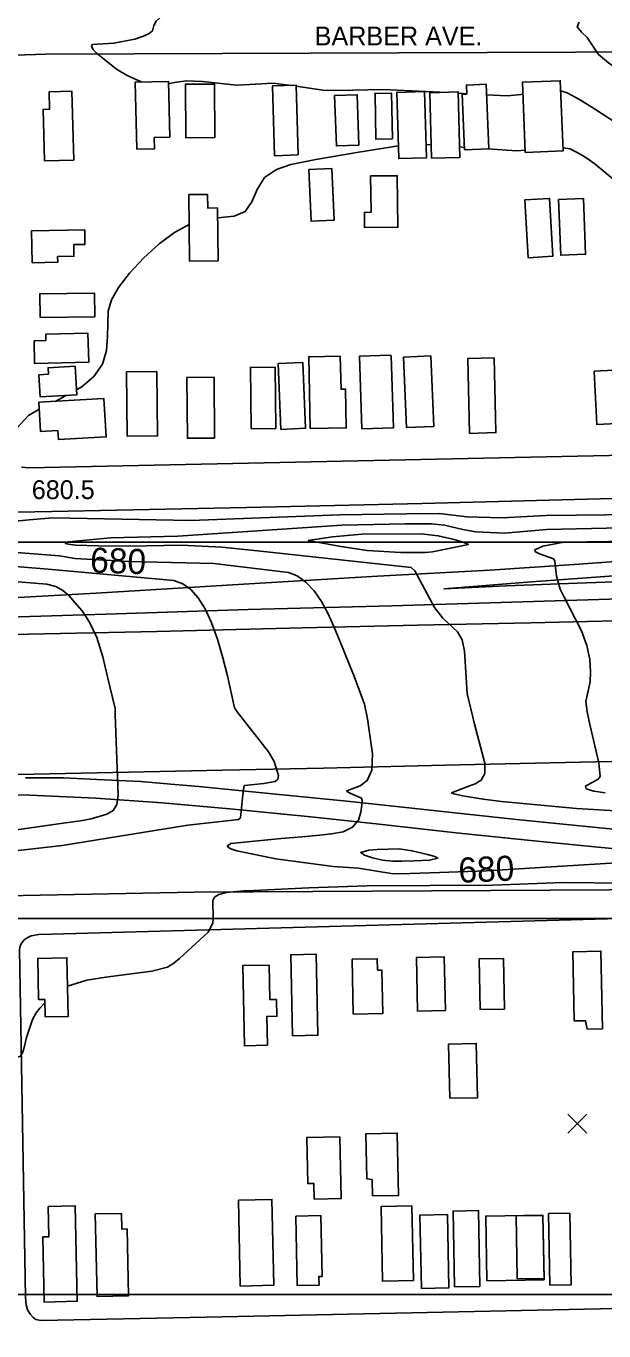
# Model space of a CAD drawing. Extents: x 79600 to 91800, y 75600 to 84400.
# Drawn here: x 83366 to 83827, y 79671 to 80712 of the extents above; entities that cross this region are included whole.
import ezdxf

# ---------------------------------------------------------------- set-up
doc = ezdxf.new("R2010")
doc.units = 0
for name, color, linetype in [('080-085$0$BLDG', 7, 'Continuous'), ('080-085$0$GRID', 7, 'Continuous'), ('080-085$0$INTER', 7, 'Continuous'), ('080-085$0$ROAD', 7, 'Continuous'), ('080-085$0$SPOTMARK', 7, 'Continuous'), ('080-085$0$TI_BORDER', 7, 'Continuous'), ('084-085$0$BLDG', 7, 'Continuous'), ('084-085$0$GRID', 7, 'Continuous'), ('084-085$0$INDEX', 7, 'Continuous'), ('084-085$0$INDXLBL', 7, 'Continuous'), ('084-085$0$INTER', 7, 'Continuous'), ('084-085$0$INTERSTATE', 7, 'Continuous'), ('084-085$0$ROAD', 7, 'Continuous'), ('084-085$0$ROAD-NAME', 7, 'Continuous'), ('084-085$0$SPOTS', 7, 'Continuous'), ('084-085$0$TI_BORDER', 7, 'Continuous')]:
    doc.layers.add(name, color=color, linetype=linetype)

# ---------------------------------------------------------------- blocks, each defined once
blk = doc.blocks.new('080-085$0$SPOTS')
at = {"layer": '080-085$0$SPOTMARK'}
for p, q in [((-0.5, -0.5), (0.5, 0.5)), ((-0.5, 0.5), (0.5, -0.5))]:
    blk.add_line(p, q, dxfattribs=at)

msp = doc.modelspace()

# ---------------------------------------------------------------- linework, layer by layer
at = {"layer": '080-085$0$BLDG'}
for points in [[(83579, 79906.5), (83577.6, 79971.1), (83597.9, 79971.5), (83599.3, 79906.9)], [(83813.9, 79911.8), (83812.6, 79918.5), (83803.7, 79918.3), (83802.7, 79973.5), (83825, 79974), (83826.2, 79912)], [(83381.7, 79921.5), (83381.4, 79935.4), (83376.5, 79935.3), (83375.8, 79968.2), (83399.1, 79968.7), (83400.1, 79921.9)], [(83559, 79898.9), (83558.5, 79921.9), (83566.5, 79922), (83566.2, 79935.4), (83560.9, 79935.3), (83560.3, 79962.8), (83539.3, 79962.4), (83540.6, 79898.5)], [(83627.5, 79923.7), (83626.6, 79967.5), (83646.6, 79967.9), (83646.8, 79958.8), (83650.3, 79958.9), (83651, 79924.2)], [(83678.7, 79926.2), (83677.8, 79968.8), (83700, 79969.3), (83700.9, 79926.7)], [(83748.1, 79927.8), (83747.3, 79968.1), (83728, 79967.7), (83728.7, 79927.4)], [(83704.4, 79856.6), (83703.5, 79899.9), (83725.6, 79900.4), (83726.5, 79857)], [(83596.2, 79776.2), (83595.9, 79788.7), (83591.2, 79788.6), (83590.4, 79825.3), (83616.7, 79825.8), (83617.7, 79776.6)], [(83642.7, 79778.7), (83642.4, 79791.9), (83638.3, 79792.5), (83637.6, 79828.3), (83662.6, 79828.8), (83663.6, 79779.2)], [(83535.8, 79775.3), (83562.5, 79775.9), (83564, 79707.5), (83537.2, 79706.9)], [(83384.1, 79770.3), (83384.6, 79746.1), (83379.7, 79746), (83380.8, 79694.1), (83407.3, 79694.7), (83405.7, 79770.8)], [(83447.1, 79752.4), (83442.8, 79752.3), (83442.5, 79764.8), (83421.7, 79764.4), (83423.1, 79698.5), (83448.2, 79699.1)], [(83581.7, 79762.6), (83582.8, 79707.2), (83600.2, 79707.6), (83600.1, 79714.5), (83602.6, 79714.5), (83601.6, 79763.1)], [(83674.2, 79770.8), (83675.4, 79711.2), (83650.8, 79710.7), (83649.6, 79770.3)], [(83702.5, 79763.9), (83703.7, 79705.5), (83681.8, 79705), (83680.6, 79763.4)], [(83708.3, 79706.3), (83707.1, 79766.6), (83727.4, 79767), (83728.5, 79706.6)], [(83734.1, 79711.1), (83733.1, 79762.7), (83778.6, 79763.5), (83779.6, 79711.9)], [(83758.3, 79712.6), (83757.4, 79762.8), (83778.6, 79763.2), (83779.6, 79713)], [(83784.3, 79707.5), (83783.3, 79764.7), (83800.1, 79765), (83801.2, 79707.8)]]:
    msp.add_lwpolyline(points, close=True, dxfattribs=at)
at = {"layer": '080-085$0$GRID'}
msp.add_line((85000, 80000), (80000, 80000), dxfattribs=at)
at = {"layer": '080-085$0$INTER'}
for points in [[(83515.7, 80000), (83515.4, 79996.3), (83511.6, 79989), (83488.9, 79968.2), (83484.2, 79964.3), (83479.2, 79961.3), (83466.8, 79957.9), (83430, 79953.3), (83414.8, 79950.9), (83399.6, 79945.9)], [(83381.4, 79932.8), (83377.4, 79928.6), (83374.5, 79924.8), (83371.5, 79919.5), (83366.8, 79905), (83365.1, 79898.3), (83363.9, 79893.4), (83362, 79890.2), (83345.1, 79885.4), (83337.7, 79882.2), (83321.9, 79865.3), (83318.2, 79862.4), (83315, 79861.4), (83309.7, 79863)]]:
    msp.add_lwpolyline(points, dxfattribs=at)
at = {"layer": '080-085$0$ROAD'}
msp.add_lwpolyline([(83975.3, 79692), (83510.3, 79682), (83378.2, 79679.5), (83374.2, 79680.3), (83372.2, 79681.7), (83370, 79684.3), (83367.7, 79687.8), (83366.6, 79692), (83365.9, 79698), (83361.1, 79975.3), (83361.8, 79978.1), (83363.1, 79980.5), (83364.9, 79982.9), (83367.4, 79984.5), (83370.5, 79986.1), (83376.6, 79987.3), (83386.8, 79987.4), (83839.8, 80000)], dxfattribs=at)
at = {"layer": '080-085$0$TI_BORDER'}
msp.add_lwpolyline([(79700, 80300), (86700, 80300), (86700, 75700), (79700, 75700)], close=True, dxfattribs=at)
at = {"layer": '084-085$0$BLDG'}
for points in [[(83764.6, 80610.9), (83794.8, 80612.1), (83792.6, 80668.1), (83762.4, 80667)], [(83381.1, 80604.2), (83380, 80645.3), (83385.2, 80645.4), (83384.9, 80659.3), (83403, 80659.8), (83404.5, 80604.8)], [(83481, 80623.1), (83468.7, 80622.8), (83468.9, 80613.9), (83454.9, 80613.6), (83453.6, 80667), (83480, 80667.6)], [(83493.9, 80622.7), (83493.6, 80665.4), (83516.8, 80665.5), (83517.1, 80622.9)], [(83583.6, 80608.9), (83581.9, 80664.6), (83562.9, 80664), (83564.6, 80608.3)], [(83644.3, 80658), (83644.8, 80657.5), (83645.4, 80621.6), (83658.7, 80621.8), (83658, 80658.2)], [(83684.4, 80659.5), (83686, 80606.7), (83663.8, 80606), (83662.2, 80658.8)], [(83689.8, 80606.4), (83712.5, 80607), (83711, 80659.3), (83688.4, 80658.6)], [(83718, 80657.5), (83717.7, 80664.7), (83733.5, 80665.3), (83735.6, 80613.9), (83716.2, 80613.1), (83714.3, 80657.3)], [(83631.9, 80616.8), (83630.6, 80657), (83612.6, 80656.4), (83614, 80616.2)], [(83610.4, 80598.1), (83612.2, 80556.8), (83593.8, 80556), (83592, 80597.3)], [(83641.3, 80592.2), (83641.6, 80563.2), (83636.4, 80563.1), (83636.5, 80551), (83663.1, 80551.3), (83662.6, 80592.4)], [(83511.3, 80577.5), (83511.4, 80566.6), (83519.2, 80566.7), (83519.6, 80524.5), (83496.9, 80524.3), (83496.4, 80577.4)], [(83764.3, 80573.2), (83766.9, 80527), (83786.6, 80528.1), (83784, 80574.3)], [(83791.2, 80573.4), (83792.9, 80528.9), (83812.8, 80529.7), (83811.1, 80574.2)], [(83413.2, 80549.3), (83413.4, 80537.6), (83404.5, 80537.4), (83404.6, 80528.1), (83391.6, 80527.9), (83391.7, 80523.3), (83371.4, 80522.9), (83370.9, 80548.5)], [(83377.6, 80479.4), (83421.3, 80479.8), (83421.1, 80498.7), (83377.4, 80498.2)], [(83372.8, 80460.7), (83382.2, 80461), (83382.1, 80465.9), (83415.8, 80466.7), (83416.4, 80443.6), (83373.2, 80442.5)], [(83376.6, 80433.7), (83384.3, 80434.1), (83384, 80439.2), (83405.6, 80440.4), (83407, 80417.7), (83377.7, 80416)], [(83565.2, 80439.8), (83565.8, 80390.9), (83546.1, 80390.6), (83545.4, 80439.5)], [(83587.1, 80443.4), (83589.3, 80391), (83569.7, 80390.1), (83567.5, 80442.5)], [(83617.1, 80448.5), (83617.7, 80422.1), (83621.3, 80422.2), (83621.9, 80391.3), (83593.2, 80390.7), (83592, 80448)], [(83656.9, 80449.2), (83657.6, 80448.6), (83659.5, 80391.3), (83634.4, 80390.4), (83632.5, 80448.4)], [(83689.4, 80448.6), (83691.6, 80392.4), (83669.8, 80391.5), (83667.6, 80447.7)], [(83739.8, 80447.1), (83741.3, 80387.5), (83720.2, 80386.9), (83718.8, 80446.6)], [(83446.6, 80435.9), (83447.2, 80384.6), (83471.3, 80384.9), (83470.7, 80436.2)], [(83516.4, 80431.6), (83516.7, 80383.1), (83495.1, 80383), (83494.8, 80431.4)], [(83819.5, 80436.5), (83821.7, 80394), (83837.7, 80394.8), (83835.6, 80437.3)], [(83391.9, 80389.2), (83392.3, 80381.9), (83430.4, 80384.1), (83428.6, 80414.7), (83376.7, 80411.7), (83378, 80388.3)]]:
    msp.add_lwpolyline(points, close=True, dxfattribs=at)
at = {"layer": '084-085$0$GRID'}
msp.add_line((85000, 80000), (80000, 80000), dxfattribs=at)
at = {"layer": '084-085$0$INDEX'}
for p, q in [((83689.5, 80617.1), (83685.6, 80617.4)), ((83716.1, 80615), (83712.2, 80615.3)), ((83398.4, 80417.2), (83389.7, 80412.4))]:
    msp.add_line(p, q, dxfattribs=at)
for points in [[(83663.5, 80616.3), (83632, 80611.1), (83597.7, 80605.2), (83577.7, 80601.4), (83566.1, 80597.4), (83556.6, 80590.9), (83550.7, 80581.5), (83546.5, 80571.5), (83541.1, 80563.8), (83532.4, 80560.2), (83519.3, 80558.7)], [(83764.5, 80612.7), (83757.9, 80612.2), (83734.2, 80613.8)], [(83847.2, 80579.3), (83843.5, 80582.5), (83820.4, 80601.5), (83813.8, 80606.3), (83809.1, 80609.4), (83800.6, 80613.8), (83794.7, 80614.7)], [(83496.6, 80553.6), (83484.8, 80547.2), (83472.6, 80538.1), (83460.3, 80526.8), (83449, 80514.7), (83440.1, 80503.2), (83434.6, 80493.4), (83432, 80484.4), (83431.3, 80464.4), (83430.6, 80453.1), (83427.4, 80442.1), (83420.5, 80432.3), (83410.9, 80424), (83406.7, 80421.7)], [(83377, 80406.3), (83368.4, 80401.1), (83355.7, 80387.3), (83350.1, 80381.7), (83343.8, 80378.6), (83337.4, 80377.3), (83332, 80377), (83328.1, 80377), (83325.5, 80378.1), (83320.9, 80386.7), (83313.9, 80408.5), (83309.2, 80421.8), (83306, 80428.9), (83301.3, 80436.5), (83294.3, 80444.1), (83284.6, 80451.7), (83273.3, 80458.5), (83262.2, 80463.9), (83240, 80471.1)], [(83328, 80313.9), (83368.9, 80318), (83387.9, 80319.6), (83497.8, 80317.4), (83616.7, 80322), (83669.8, 80322.7), (83695.9, 80322.9), (83718, 80320.2), (83746.2, 80319.6), (83781, 80321.5), (83878.6, 80322.4)], [(83867.4, 80046.3), (83733.6, 80038), (83696.2, 80036.6), (83672.8, 80035.9), (83659.4, 80035.6), (83631.7, 80040.1), (83611.3, 80041.4), (83565.8, 80047.5), (83534.5, 80054), (83529.9, 80055.5), (83527.9, 80056.7), (83527.1, 80058), (83529.9, 80059.7), (83570, 80063.9), (83586.6, 80065.2), (83600.8, 80066.5), (83610.1, 80067.4), (83619.4, 80069.2), (83626.9, 80072.8), (83631.5, 80078.4), (83633.6, 80084.9), (83634.3, 80090.5), (83634.6, 80094), (83634.1, 80095.9), (83625.5, 80099.7), (83622.8, 80100.9), (83622.2, 80101.9), (83633, 80105.9), (83638.6, 80110), (83642.2, 80118.2), (83642.7, 80131.2), (83638.8, 80159.1), (83636.4, 80171), (83627.9, 80193.9), (83616.9, 80220.7), (83612, 80232.8), (83607.2, 80243.4), (83602.1, 80252.8), (83596.2, 80261.2), (83589.6, 80268.2), (83582.7, 80273.2), (83575.8, 80276), (83516.2, 80283.2), (83448.6, 80284.8), (83405.3, 80287.1), (83393, 80289.3), (83310.8, 80295.5)]]:
    msp.add_lwpolyline(points, dxfattribs=at)
at = {"layer": '084-085$0$INTER'}
msp.add_line((83718, 80657.8), (83711.1, 80658.1), dxfattribs=at)
for points in [[(83459.1, 80667.1), (83457.8, 80667.4), (83447.2, 80672.4), (83438.5, 80677.4), (83422.5, 80690.5), (83420.1, 80693), (83418.6, 80695.4), (83419.2, 80697.1), (83436.5, 80698), (83453.2, 80701.4), (83460, 80703.7), (83464.6, 80705.8), (83467.2, 80707.8), (83468.5, 80712.1), (83470.1, 80715.6), (83498.8, 80741.6), (83510.5, 80754.8), (83518.3, 80769), (83522.3, 80782.9), (83523.7, 80794.7), (83522.7, 80824.2), (83525.8, 80859), (83529.2, 80879.8)], [(83863.2, 80661), (83841.9, 80675), (83831.1, 80682.5), (83823.1, 80689), (83813.9, 80702.6), (83809.5, 80706.8), (83806.1, 80711), (83807.7, 80714.9)], [(83577.7, 80664.4), (83576, 80664.7), (83563.5, 80666.2), (83544.6, 80665), (83534.3, 80664.6), (83507.2, 80667.5), (83494.5, 80668.1), (83484.7, 80666.7), (83480, 80665.6)], [(83696.7, 80658.9), (83651.1, 80661.2), (83615, 80660.3), (83603.2, 80660.6), (83581.9, 80663.8)], [(83862.6, 80617.7), (83820, 80645.6), (83807.8, 80653.2), (83798.1, 80658.4), (83792.9, 80660.2)], [(83762.8, 80657.5), (83761, 80657.2), (83750.4, 80656.1), (83733.8, 80656.9)], [(83841.4, 80085.7), (83805.5, 80087.8), (83745.8, 80093.2), (83731.2, 80095.1), (83714.8, 80097.8), (83707.7, 80099.3), (83705.9, 80100.1), (83718.8, 80105.3), (83724.6, 80107.3), (83729.6, 80110.4), (83732.5, 80115.7), (83732.3, 80123.8), (83724.1, 80155), (83718.4, 80179.3), (83716.3, 80213.3), (83714.4, 80222.3), (83710.7, 80228.6), (83699, 80239.5), (83692.3, 80247.9), (83676.5, 80277.3), (83673.7, 80279.9), (83551, 80293.2), (83522.5, 80296.2), (83490.4, 80297.6), (83448.2, 80296.9), (83423.9, 80297.2), (83405.8, 80297.8), (83400.3, 80298.4), (83397.7, 80299.1), (83400.4, 80300.4), (83433.9, 80303.7), (83487.6, 80304.9), (83618.3, 80313.6), (83669.1, 80314.8), (83689.9, 80314.8), (83700.1, 80313.8), (83714.9, 80310.1), (83725, 80308.3), (83748, 80307.2), (83781.7, 80310.3), (83853.3, 80311.7)], [(83828.5, 80100.1), (83819.3, 80101.6), (83813.3, 80103.5), (83812.7, 80105.6), (83822.9, 80111), (83824.3, 80113.2), (83823.3, 80124.2), (83816.2, 80154.7), (83814, 80164.9), (83812.9, 80173.1), (83816.3, 80188.7), (83816.8, 80196.6), (83816.1, 80206.5), (83813.7, 80217.8), (83809.4, 80229.4), (83795.3, 80256.9), (83792.5, 80262.6), (83789.5, 80273.1), (83788.6, 80282.6), (83788.3, 80285.3), (83787.3, 80286.9), (83776, 80290.8), (83772.7, 80292.4), (83772.2, 80293.9), (83778.6, 80296.9), (83795.4, 80300.1), (83849.6, 80301)], [(83308.9, 80048.5), (83395.2, 80058.3), (83495.4, 80074.3), (83524.1, 80077.5), (83535.8, 80078.9), (83537.4, 80080.4), (83539, 80096.2), (83540.1, 80104.9), (83540.7, 80106), (83556.2, 80107.6), (83565.1, 80109.3), (83567.2, 80111), (83567.7, 80114), (83564.3, 80125.2), (83559.9, 80133), (83534.8, 80164.7), (83532.7, 80168.1), (83527.1, 80193.4), (83523.5, 80207.8), (83519.2, 80222.7), (83514.4, 80235.9), (83509.2, 80247), (83503.7, 80255.8), (83497.9, 80262.3), (83491.6, 80266.8), (83484.4, 80269.6), (83384.1, 80278.6), (83296.6, 80285.9)], [(83341.9, 80068.3), (83396.1, 80076.1), (83409.8, 80077.8), (83418.5, 80079.6), (83430.8, 80083.1), (83435.9, 80086.2), (83438.8, 80091), (83439.9, 80098.3), (83437.4, 80162.6), (83437.5, 80167.5), (83431.4, 80192.8), (83427.6, 80208.8), (83422.8, 80224.2), (83417.1, 80236.3), (83411.1, 80245.3), (83405.4, 80252.1), (83400.6, 80257.5), (83395.9, 80261.7), (83390.2, 80264.8), (83383, 80266.7), (83317.4, 80272)], [(83865.1, 80000), (83865, 80004.6), (83864.6, 80010.4), (83863, 80017.3), (83859.1, 80023.2), (83852.1, 80026.7), (83843.8, 80028.1), (83795.2, 80028.7), (83738.7, 80026.5), (83638.4, 80026.1), (83591.9, 80024.4), (83548.1, 80022.4), (83540, 80022.1), (83526.3, 80020.7), (83520.2, 80019.2), (83516.8, 80017), (83515.5, 80014.3), (83515.6, 80000)]]:
    msp.add_lwpolyline(points, dxfattribs=at)
for points in [[(83685.2, 80291.9), (83665.4, 80291.8), (83638.5, 80293.5), (83617.5, 80296.6), (83598.6, 80300.2), (83594.8, 80300.8), (83593.1, 80301.1), (83591.5, 80301.5), (83610.9, 80304.4), (83634.4, 80306.4), (83668.5, 80306.9), (83683.8, 80306.6), (83695.2, 80305.3), (83707.9, 80302.3), (83713.6, 80300.6), (83717.6, 80299.1), (83719.3, 80298.3), (83690.6, 80292.5)], [(83646.5, 80055), (83664, 80055.5), (83674.3, 80054), (83686.8, 80051.1), (83692.5, 80049.5), (83695, 80048.1), (83688.2, 80046.6), (83675.9, 80046), (83666.2, 80045.7), (83658.9, 80045.8), (83650.8, 80046.6), (83642.8, 80048.4), (83636.4, 80050.6), (83633.4, 80052.6), (83640, 80054.6)]]:
    msp.add_lwpolyline(points, close=True, dxfattribs=at)
at = {"layer": '084-085$0$INTERSTATE'}
for points in [[(83999.4, 80301.3), (83958.7, 80295.4), (83915.5, 80291), (83869.5, 80287.1), (83803.6, 80282.3), (83736.5, 80277.9), (83646.9, 80272.9), (83540, 80266.5), (83422.5, 80259.4), (83321.6, 80253.8), (83223, 80246.9), (83141.1, 80242.2), (83042.4, 80235.8), (82964, 80231.5), (82897, 80228.9), (82819.3, 80226.4), (82682.7, 80223.3), (82422.6, 80218.2), (82343, 80216.7)], [(84013.1, 80275.6), (83970.3, 80273.3), (83896.7, 80270.5), (83813.3, 80267.6), (83749.3, 80265.3), (83699.9, 80262.9), (83766.1, 80268.2), (83835.4, 80273.2), (83909, 80277.2), (83956, 80281.9), (84001.3, 80288.1)], [(83343.5, 80240.1), (83438.5, 80243), (83543.7, 80246.3), (83658.1, 80249.4), (83840.5, 80255), (84005.7, 80261.5)], [(84199.4, 80251.5), (84116, 80248.2), (84024.2, 80243.8), (83944.7, 80241.4), (83859.4, 80237.9), (83769.1, 80235.8), (83678.6, 80233.8), (83587, 80231.7), (83470.8, 80228.8), (83355.6, 80226.6)], [(84136.5, 80131.1), (83915.3, 80126.5), (83820.6, 80124.9), (83700.6, 80122.2), (83603.8, 80120), (83523.1, 80118.4), (83435.7, 80116.4), (83296.7, 80113.4)], [(83366.1, 80112.1), (83396.4, 80112.1), (83422.8, 80110.8), (83458.1, 80109.3), (83481.8, 80107.2), (83504.2, 80105.2), (83536.2, 80102.1), (83624.9, 80093.2), (83757.6, 80079), (83895.9, 80065.1), (83948.5, 80059.5), (83999.9, 80054.7), (84049.3, 80050.3), (84105.9, 80046.8), (84151.2, 80044.9), (84217.6, 80043.3)], [(84217.3, 80029.2), (84199.2, 80030.3), (84162.6, 80031.5), (84121.7, 80033.2), (84085.2, 80034.4), (84045.2, 80037), (83983.5, 80041.8), (83847.3, 80054.4), (83776.7, 80061.4), (83709.6, 80068.4), (83648.2, 80075.2), (83593.6, 80081.1), (83528.9, 80087.5), (83474.9, 80092.3), (83422, 80096), (83369.4, 80098.4), (83326.2, 80099.4), (83275.8, 80100), (83165.1, 80098.4), (82947.8, 80094.1), (82727.5, 80088.5), (82566, 80085), (82415.5, 80080.8), (82294.9, 80079.4)]]:
    msp.add_lwpolyline(points, dxfattribs=at)
at = {"layer": '084-085$0$ROAD'}
for points in [[(83357.3, 80688.4), (83382.2, 80689.2), (83945.3, 80691.5), (83958.4, 80691.3), (83960.7, 80690.7), (83965.1, 80688.7), (83967.3, 80686), (83968.8, 80682.3), (83969.6, 80678.3), (83974, 80570.9), (83978.8, 80383.4), (83978, 80381.4), (83975.6, 80378.6), (83971.9, 80375.4), (83967.5, 80373.7), (83963.5, 80372.6), (83956.5, 80371.8), (83368.7, 80359.5), (83362.8, 80359.9)], [(84093.9, 80353.8), (84022.5, 80353.4), (84016.5, 80351.3), (84008.3, 80347.2), (84001.3, 80344.2), (83992.3, 80340.9), (83987.8, 80339.6), (83982.8, 80339), (83972.1, 80337.8), (83844.6, 80335.1), (83682.5, 80331), (83542.6, 80327.9), (83387.1, 80324.5), (83237.4, 80321.7), (83035.8, 80316.7), (82730.3, 80309.3), (82377.4, 80301.6), (82371.7, 80300.3), (82368, 80298.6), (82365.7, 80296.4), (82362.9, 80292.3), (82362, 80287.1), (82363.8, 80231.4)], [(82366.1, 80066.8), (82366.8, 80015.8), (82367.3, 80009.4), (82367.6, 80006.8), (82369.1, 80002.7), (82374.7, 79997.8), (82380.8, 79997.5), (82608.2, 80000.8), (82861, 80006.3), (83227.5, 80015.6), (83500.5, 80020.9), (84210.1, 80025)]]:
    msp.add_lwpolyline(points, dxfattribs=at)
at = {"layer": '084-085$0$TI_BORDER'}
msp.add_lwpolyline([(79700, 84300), (86700, 84300), (86700, 79700), (79700, 79700)], close=True, dxfattribs=at)

# ---------------------------------------------------------------- block references
at = {"layer": '080-085$0$SPOTMARK', "xscale": 15, "yscale": 15}
msp.add_blockref('080-085$0$SPOTS', (83806.2, 79836.4), dxfattribs=at)

# ---------------------------------------------------------------- texts
at = {"layer": '084-085$0$INDXLBL'}
for rotation, p in [(358.2108, (83417.3, 80275.9)), (2.4885, (83711.7, 80028.4))]:
    msp.add_text('680', height=20, rotation=rotation, dxfattribs=at).set_placement(p)
at = {"layer": '084-085$0$ROAD-NAME'}
msp.add_text('BARBER AVE.', height=15, dxfattribs=at).set_placement((83596.7, 80696.3))
at = {"layer": '084-085$0$SPOTS'}
msp.add_text('680.5', height=15, dxfattribs=at).set_placement((83371, 80334.5))

doc.saveas('drawing.dxf')
